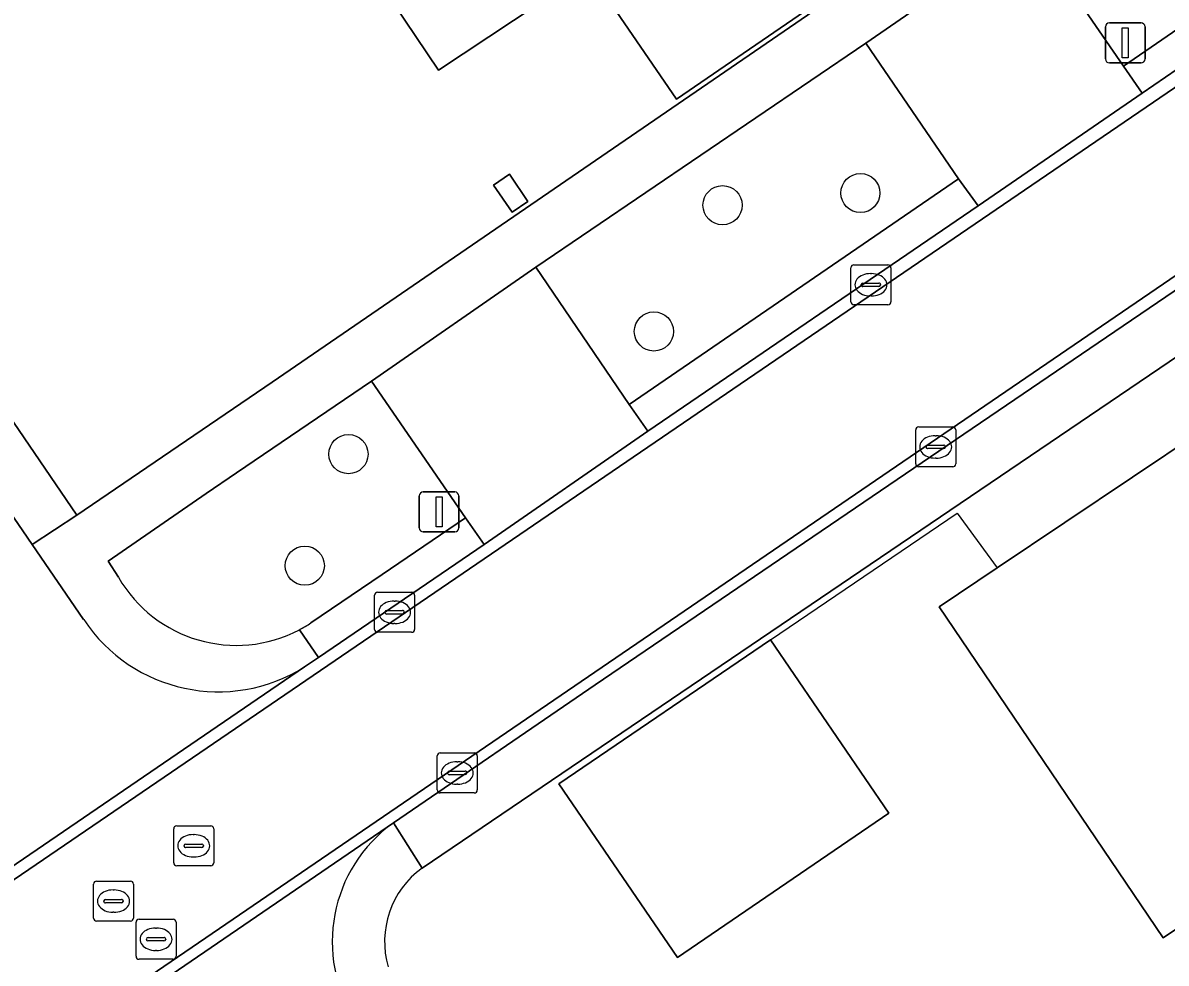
# Model space of a CAD drawing. Extents: x 155275 to 156265, y 382654 to 383635.
# Drawn here: x 155744.69 to 155773.29, y 383372.63 to 383396.14 of the extents above; entities that cross this region are included whole.
import ezdxf

# ---------------------------------------------------------------- set-up
doc = ezdxf.new("R2010")
doc.units = 0
for name, color, linetype in [('IMGEO_Boom', 7, 'Continuous'), ('IMGEO_Erf', 7, 'Continuous'), ('IMGEO_Groenvoorziening', 7, 'Continuous'), ('IMGEO_Kolk', 7, 'Continuous'), ('IMGEO_Lichtmast', 7, 'Continuous'), ('IMGEO_Muur', 7, 'Continuous'), ('IMGEO_Pand', 7, 'Continuous'), ('IMGEO_Parkeervlak_open', 7, 'Continuous'), ('IMGEO_Rijbaan_lokaal_gesloten', 7, 'Continuous'), ('IMGEO_Rijbaan_lokaal_open', 7, 'Continuous'), ('IMGEO_Rioolput', 7, 'Continuous'), ('IMGEO_Voetpad_open', 7, 'Continuous')]:
    doc.layers.add(name, color=color, linetype=linetype)

msp = doc.modelspace()

# ---------------------------------------------------------------- linework, layer by layer
at = {"layer": 'IMGEO_Boom'}
for centre in [(155765.641, 383391.889), (155762.193, 383391.585), (155760.476, 383388.428), (155752.838, 383385.36), (155751.746, 383382.571)]:
    msp.add_circle(centre, 0.489, dxfattribs=at)
at = {"layer": 'IMGEO_Erf'}
for points in [[(155734.512, 383465.559), (155725.215, 383479.049), (155698.054, 383460.537), (155694.998, 383458.429), (155719.873, 383421.949), (155720.07, 383422.058), (155723.062, 383417.667), (155735.929, 383398.789), (155735.874, 383398.763), (155746.045, 383383.83), (155750.929, 383387.164), (155776.093, 383404.417), (155774.449, 383406.803)], [(155755.264, 383402.793), (155753.973, 383404.673), (155764.793, 383412.107), (155769.172, 383405.667), (155766.255, 383403.684), (155768.977, 383399.681), (155761.042, 383394.237), (155758.839, 383397.452), (155755.091, 383394.96), (155751.995, 383399.56), (155751.574, 383399.282), (155751.13, 383399.955)], [(155756.865, 383392.364), (155757.327, 383391.675), (155756.928, 383391.407), (155756.462, 383392.086)], [(155767.608, 383381.544), (155769.062, 383382.519), (155777.52, 383388.189), (155778.944, 383386.106), (155781.344, 383387.768), (155785.566, 383381.57), (155773.212, 383373.262)], [(155761.07, 383372.773), (155758.103, 383377.119), (155763.396, 383380.717), (155766.356, 383376.381)]]:
    msp.add_lwpolyline(points, close=True, dxfattribs=at)
msp.add_lwpolyline([(155783.092, 383394.258), (155754.681, 383375.01)], dxfattribs=at)
msp.add_arc((155756.007, 383373.173), 2.266, 125.8269, 196.3333, dxfattribs=at)
at = {"layer": 'IMGEO_Groenvoorziening'}
for points in [[(155776.879, 383403.277), (155769.879, 383398.475), (155772.222, 383395.062), (155779.221, 383399.877)], [(155765.776, 383395.635), (155757.527, 383390.034), (155759.854, 383386.599), (155768.096, 383392.242)]]:
    msp.add_lwpolyline(points, close=True, dxfattribs=at)
for points in [[(155753.415, 383387.189), (155750.034, 383384.895), (155749.283, 383384.376), (155746.825, 383382.68), (155747.085, 383382.281)], [(155751.9, 383381.14), (155753.679, 383382.347), (155755.762, 383383.766), (155753.415, 383387.189)]]:
    msp.add_lwpolyline(points, dxfattribs=at)
for centre, radius, start, end in [((155750.03, 383383.977), 3.398, 209.9355, 297.6959), ((155749.87, 383384.242), 3.707, 297.9728, 303.1989)]:
    msp.add_arc(centre, radius, start, end, dxfattribs=at)
at = {"layer": 'IMGEO_Kolk'}
for p, q in [((155765.403, 383389.169), (155765.403, 383390.021)), ((155765.478, 383390.095), (155766.33, 383390.095)), ((155766.404, 383390.021), (155766.404, 383389.169)), ((155765.891, 383389.875), (155765.916, 383389.875)), ((155765.662, 383389.589), (155765.662, 383389.601)), ((155766.1, 383389.552), (155765.702, 383389.552)), ((155765.705, 383389.638), (155766.103, 383389.638)), ((155766.146, 383389.601), (155766.146, 383389.589)), ((155765.914, 383389.315), (155765.889, 383389.315)), ((155766.33, 383389.095), (155765.478, 383389.095)), ((155767.099, 383386.041), (155767.951, 383386.041)), ((155767.024, 383385.115), (155767.024, 383385.967)), ((155767.512, 383385.821), (155767.537, 383385.821)), ((155768.025, 383385.967), (155768.025, 383385.115)), ((155767.283, 383385.535), (155767.283, 383385.547)), ((155767.721, 383385.498), (155767.323, 383385.498)), ((155767.326, 383385.584), (155767.724, 383385.584)), ((155767.767, 383385.547), (155767.767, 383385.535)), ((155767.535, 383385.261), (155767.51, 383385.261)), ((155767.951, 383385.041), (155767.099, 383385.041)), ((155753.49, 383380.979), (155753.49, 383381.831)), ((155753.565, 383381.905), (155754.417, 383381.905)), ((155754.491, 383381.831), (155754.491, 383380.979)), ((155753.792, 383381.448), (155754.19, 383381.448)), ((155753.978, 383381.685), (155754.003, 383381.685)), ((155753.749, 383381.399), (155753.749, 383381.411)), ((155754.187, 383381.362), (155753.789, 383381.362)), ((155754.233, 383381.411), (155754.233, 383381.399)), ((155754.417, 383380.905), (155753.565, 383380.905)), ((155754.001, 383381.125), (155753.976, 383381.125)), ((155755.058, 383376.962), (155755.058, 383377.814)), ((155755.133, 383377.888), (155755.985, 383377.888)), ((155756.059, 383377.814), (155756.059, 383376.962)), ((155755.36, 383377.431), (155755.758, 383377.431)), ((155755.546, 383377.668), (155755.571, 383377.668)), ((155755.317, 383377.382), (155755.317, 383377.394)), ((155755.755, 383377.345), (155755.357, 383377.345)), ((155755.801, 383377.394), (155755.801, 383377.382)), ((155755.985, 383376.888), (155755.133, 383376.888)), ((155755.569, 383377.108), (155755.544, 383377.108))]:
    msp.add_line(p, q, dxfattribs=at)
for points in [[(155765.403, 383389.169), (155765.403, 383390.021)], [(155765.478, 383390.095), (155766.33, 383390.095)], [(155766.404, 383390.021), (155766.404, 383389.169)], [(155766.33, 383389.095), (155765.478, 383389.095)], [(155767.099, 383386.041), (155767.951, 383386.041)], [(155767.024, 383385.115), (155767.024, 383385.967)], [(155768.025, 383385.967), (155768.025, 383385.115)], [(155767.951, 383385.041), (155767.099, 383385.041)], [(155753.49, 383380.979), (155753.49, 383381.831)], [(155753.565, 383381.905), (155754.417, 383381.905)], [(155754.491, 383381.831), (155754.491, 383380.979)], [(155754.417, 383380.905), (155753.565, 383380.905)], [(155755.058, 383376.962), (155755.058, 383377.814)], [(155755.133, 383377.888), (155755.985, 383377.888)], [(155756.059, 383377.814), (155756.059, 383376.962)], [(155755.985, 383376.888), (155755.133, 383376.888)]]:
    msp.add_lwpolyline(points, dxfattribs=at)
for centre, radius, start, end in [((155765.48, 383390.019), 0.0765, 91.552, 178.448), ((155765.48, 383390.019), 0.0765, 91.552, 178.448), ((155766.328, 383390.019), 0.0765, 1.552, 88.448), ((155766.328, 383390.019), 0.0765, 1.552, 88.448), ((155765.702, 383389.598), 0.0403, 85.8775, 175.7526), ((155765.699, 383389.588), 0.0366, 178.938, 274.7102), ((155766.103, 383389.595), 0.043, 264.8664, 352.4533), ((155766.107, 383389.6), 0.0386, 1.7309, 96.639), ((155765.48, 383389.171), 0.0765, 181.552, 268.448), ((155765.48, 383389.171), 0.0765, 181.552, 268.448), ((155766.328, 383389.171), 0.0765, 271.552, 358.448), ((155766.328, 383389.171), 0.0765, 271.552, 358.448), ((155767.101, 383385.965), 0.0765, 91.552, 178.448), ((155767.101, 383385.965), 0.0765, 91.552, 178.448), ((155767.949, 383385.965), 0.0765, 1.552, 88.448), ((155767.949, 383385.965), 0.0765, 1.552, 88.448), ((155767.323, 383385.544), 0.0403, 85.8775, 175.7526), ((155767.32, 383385.534), 0.0366, 178.938, 274.7102), ((155767.724, 383385.541), 0.043, 264.8664, 352.4533), ((155767.728, 383385.546), 0.0386, 1.7309, 96.639), ((155767.101, 383385.117), 0.0765, 181.552, 268.448), ((155767.101, 383385.117), 0.0765, 181.552, 268.448), ((155767.949, 383385.117), 0.0765, 271.552, 358.448), ((155767.949, 383385.117), 0.0765, 271.552, 358.448), ((155753.567, 383381.829), 0.0765, 91.552, 178.448), ((155753.567, 383381.829), 0.0765, 91.552, 178.448), ((155754.415, 383381.829), 0.0765, 1.552, 88.448), ((155754.415, 383381.829), 0.0765, 1.552, 88.448), ((155753.789, 383381.408), 0.0403, 85.8775, 175.7526), ((155754.194, 383381.41), 0.0386, 1.7309, 96.639), ((155753.786, 383381.398), 0.0366, 178.938, 274.7102), ((155754.19, 383381.405), 0.043, 264.8664, 352.4533), ((155753.567, 383380.981), 0.0765, 181.552, 268.448), ((155753.567, 383380.981), 0.0765, 181.552, 268.448), ((155754.415, 383380.981), 0.0765, 271.552, 358.448), ((155754.415, 383380.981), 0.0765, 271.552, 358.448), ((155755.135, 383377.812), 0.0765, 91.552, 178.448), ((155755.135, 383377.812), 0.0765, 91.552, 178.448), ((155755.983, 383377.812), 0.0765, 1.552, 88.448), ((155755.983, 383377.812), 0.0765, 1.552, 88.448), ((155755.357, 383377.391), 0.0403, 85.8775, 175.7526), ((155755.762, 383377.393), 0.0386, 1.7309, 96.639), ((155755.354, 383377.381), 0.0366, 178.938, 274.7102), ((155755.758, 383377.388), 0.043, 264.8664, 352.4533), ((155755.135, 383376.964), 0.0765, 181.552, 268.448), ((155755.135, 383376.964), 0.0765, 181.552, 268.448), ((155755.983, 383376.964), 0.0765, 271.552, 358.448), ((155755.983, 383376.964), 0.0765, 271.552, 358.448)]:
    msp.add_arc(centre, radius, start, end, dxfattribs=at)
for centre, major_axis, ratio, start_param, end_param in [((155765.89, 383389.595), (-0.387, 0.002), 0.722429, 4.712389, 7.853982), ((155765.915, 383389.595), (-0.39, 0.002), 0.717154, 1.570796, 4.712389), ((155767.511, 383385.541), (-0.387, 0.002), 0.722429, 4.712389, 7.853982), ((155767.536, 383385.541), (-0.39, 0.002), 0.717154, 1.570796, 4.712389), ((155753.977, 383381.405), (-0.387, 0.002), 0.722429, 4.712389, 7.853982), ((155754.002, 383381.405), (-0.39, 0.002), 0.717154, 1.570796, 4.712389), ((155755.545, 383377.388), (-0.387, 0.002), 0.722429, 4.712389, 7.853982), ((155755.57, 383377.388), (-0.39, 0.002), 0.717154, 1.570796, 4.712389)]:
    msp.add_ellipse(centre, major_axis=major_axis, ratio=ratio, start_param=start_param, end_param=end_param, dxfattribs=at)
at = {"layer": 'IMGEO_Lichtmast'}
for p, q in [((155771.769, 383395.245), (155771.769, 383396.045)), ((155771.769, 383396.045), (155771.769, 383395.245)), ((155771.869, 383396.145), (155772.659, 383396.145)), ((155772.659, 383396.145), (155771.869, 383396.145)), ((155772.759, 383396.045), (155772.759, 383395.245)), ((155772.759, 383395.245), (155772.759, 383396.045)), ((155772.659, 383395.145), (155771.869, 383395.145)), ((155771.869, 383395.145), (155772.659, 383395.145)), ((155754.608, 383383.516), (155754.608, 383384.316)), ((155754.608, 383384.316), (155754.608, 383383.516)), ((155754.708, 383384.416), (155755.498, 383384.416)), ((155755.498, 383384.416), (155754.708, 383384.416)), ((155755.598, 383384.316), (155755.598, 383383.516)), ((155755.598, 383383.516), (155755.598, 383384.316)), ((155755.498, 383383.416), (155754.708, 383383.416)), ((155754.708, 383383.416), (155755.498, 383383.416))]:
    msp.add_line(p, q, dxfattribs=at)
for points in [[(155772.189, 383396.02), (155772.339, 383396.02), (155772.339, 383395.27), (155772.189, 383395.27), (155772.189, 383396.02)], [(155755.028, 383384.291), (155755.178, 383384.291), (155755.178, 383383.541), (155755.028, 383383.541), (155755.028, 383384.291)]]:
    msp.add_lwpolyline(points, dxfattribs=at)
for centre, start, end in [((155771.869, 383396.045), 90, 180), ((155771.869, 383396.045), 90, 180), ((155772.659, 383396.045), 0, 90), ((155772.659, 383396.045), 360, 90), ((155771.869, 383395.245), 180, 270), ((155771.869, 383395.245), 180, 270), ((155772.659, 383395.245), 270, 0), ((155772.659, 383395.245), 270, 0), ((155754.708, 383384.316), 90, 180), ((155754.708, 383384.316), 90, 180), ((155755.498, 383384.316), 0, 90), ((155755.498, 383384.316), 360, 90), ((155754.708, 383383.516), 180, 270), ((155754.708, 383383.516), 180, 270), ((155755.498, 383383.516), 270, 0), ((155755.498, 383383.516), 270, 0)]:
    msp.add_arc(centre, 0.1, start, end, dxfattribs=at)
at = {"layer": 'IMGEO_Muur'}
msp.add_lwpolyline([(155763.396, 383380.717), (155768.058, 383383.887), (155769.062, 383382.519)], dxfattribs=at)
at = {"layer": 'IMGEO_Pand'}
for points in [[(155751.574, 383399.282), (155751.995, 383399.56), (155755.091, 383394.96), (155758.839, 383397.452), (155761.042, 383394.237), (155768.977, 383399.681), (155766.255, 383403.684), (155769.172, 383405.667), (155764.793, 383412.107), (155753.973, 383404.673), (155755.264, 383402.793), (155751.13, 383399.955)], [(155756.865, 383392.364), (155756.462, 383392.086), (155756.928, 383391.407), (155757.327, 383391.675)], [(155769.062, 383382.519), (155767.608, 383381.544), (155773.212, 383373.262), (155785.566, 383381.57), (155781.344, 383387.768), (155778.944, 383386.106), (155777.52, 383388.189)], [(155761.07, 383372.773), (155766.356, 383376.381), (155763.396, 383380.717), (155758.103, 383377.119)]]:
    msp.add_lwpolyline(points, close=True, dxfattribs=at)
at = {"layer": 'IMGEO_Parkeervlak_open'}
for points in [[(155768.096, 383392.242), (155768.588, 383391.566), (155772.686, 383394.39), (155772.222, 383395.062), (155769.879, 383398.475), (155765.776, 383395.635)], [(155759.854, 383386.599), (155757.527, 383390.034), (155753.415, 383387.189), (155755.762, 383383.766), (155756.228, 383383.099), (155760.326, 383385.931)]]:
    msp.add_lwpolyline(points, close=True, dxfattribs=at)
at = {"layer": 'IMGEO_Rijbaan_lokaal_gesloten'}
for points in [[(155779.69, 383399.195), (155772.686, 383394.39), (155768.588, 383391.566), (155760.326, 383385.931), (155756.228, 383383.099), (155752.091, 383380.277), (155751.742, 383380.039), (155742.019, 383373.409), (155741.854, 383373.296), (155738.047, 383370.7), (155731.826, 383366.458), (155729.169, 383364.646), (155725.003, 383361.806)], [(155721.169, 383358.828), (155779.897, 383398.895)]]:
    msp.add_lwpolyline(points, dxfattribs=at)
msp.add_lwpolyline([(155753.96, 383376.139), (155759.005, 383379.588), (155782.291, 383395.421), (155782.106, 383395.69), (155715.377, 383350.126), (155663.845, 383314.887), (155664.009, 383314.637), (155684.541, 383328.678), (155693.872, 383335.059), (155715.33, 383349.733), (155745.158, 383370.123)], close=True, dxfattribs=at)
at = {"layer": 'IMGEO_Rijbaan_lokaal_open'}
for points in [[(155746.215, 383381.223), (155744.93, 383383.103), (155693.961, 383457.69)], [(155782.106, 383395.69), (155779.897, 383398.895), (155721.169, 383358.828), (155661.404, 383317.986), (155661.244, 383318.235), (155660.115, 383317.515)], [(155662.689, 383313.737), (155664.009, 383314.637), (155663.845, 383314.887), (155715.377, 383350.126), (155782.106, 383395.69)], [(155742.019, 383373.409), (155751.742, 383380.039)], [(155753.96, 383376.139), (155745.158, 383370.123)]]:
    msp.add_lwpolyline(points, dxfattribs=at)
for centre, radius, start, end in [((155749.586, 383383.465), 4.048, 213.6319, 302.1856), ((155756.084, 383373.168), 3.652, 125.5623, 212.9095)]:
    msp.add_arc(centre, radius, start, end, dxfattribs=at)
at = {"layer": 'IMGEO_Rioolput'}
for p, q in [((155748.467, 383375.14), (155748.467, 383375.992)), ((155748.542, 383376.066), (155749.394, 383376.066)), ((155749.468, 383375.992), (155749.468, 383375.14)), ((155748.955, 383375.846), (155748.98, 383375.846)), ((155748.726, 383375.56), (155748.726, 383375.572)), ((155749.164, 383375.523), (155748.766, 383375.523)), ((155748.769, 383375.609), (155749.167, 383375.609)), ((155749.21, 383375.572), (155749.21, 383375.56)), ((155748.978, 383375.286), (155748.953, 383375.286)), ((155749.394, 383375.066), (155748.542, 383375.066)), ((155746.461, 383373.757), (155746.461, 383374.609)), ((155746.536, 383374.683), (155747.388, 383374.683)), ((155747.462, 383374.609), (155747.462, 383373.757)), ((155746.949, 383374.463), (155746.974, 383374.463)), ((155746.72, 383374.177), (155746.72, 383374.189)), ((155747.158, 383374.14), (155746.76, 383374.14)), ((155746.763, 383374.226), (155747.161, 383374.226)), ((155747.204, 383374.189), (155747.204, 383374.177)), ((155746.972, 383373.903), (155746.947, 383373.903)), ((155747.6, 383373.729), (155748.452, 383373.729)), ((155747.388, 383373.683), (155746.536, 383373.683)), ((155747.525, 383372.803), (155747.525, 383373.655)), ((155748.013, 383373.509), (155748.038, 383373.509)), ((155748.526, 383373.655), (155748.526, 383372.803)), ((155747.784, 383373.223), (155747.784, 383373.235)), ((155748.222, 383373.186), (155747.824, 383373.186)), ((155747.827, 383373.272), (155748.225, 383373.272)), ((155748.268, 383373.235), (155748.268, 383373.223)), ((155748.036, 383372.949), (155748.011, 383372.949)), ((155748.452, 383372.729), (155747.6, 383372.729))]:
    msp.add_line(p, q, dxfattribs=at)
for points in [[(155748.467, 383375.14), (155748.467, 383375.992)], [(155748.542, 383376.066), (155749.394, 383376.066)], [(155749.468, 383375.992), (155749.468, 383375.14)], [(155749.394, 383375.066), (155748.542, 383375.066)], [(155746.461, 383373.757), (155746.461, 383374.609)], [(155746.536, 383374.683), (155747.388, 383374.683)], [(155747.462, 383374.609), (155747.462, 383373.757)], [(155747.6, 383373.729), (155748.452, 383373.729)], [(155747.388, 383373.683), (155746.536, 383373.683)], [(155747.525, 383372.803), (155747.525, 383373.655)], [(155748.526, 383373.655), (155748.526, 383372.803)], [(155748.452, 383372.729), (155747.6, 383372.729)]]:
    msp.add_lwpolyline(points, dxfattribs=at)
for centre, radius, start, end in [((155748.544, 383375.99), 0.0765, 91.552, 178.448), ((155748.544, 383375.99), 0.0765, 91.552, 178.448), ((155749.392, 383375.99), 0.0765, 1.552, 88.448), ((155749.392, 383375.99), 0.0765, 1.552, 88.448), ((155748.766, 383375.569), 0.0403, 85.8775, 175.7526), ((155748.763, 383375.559), 0.0366, 178.938, 274.7102), ((155749.167, 383375.566), 0.043, 264.8664, 352.4533), ((155749.171, 383375.571), 0.0386, 1.7309, 96.639), ((155748.544, 383375.142), 0.0765, 181.552, 268.448), ((155748.544, 383375.142), 0.0765, 181.552, 268.448), ((155749.392, 383375.142), 0.0765, 271.552, 358.448), ((155749.392, 383375.142), 0.0765, 271.552, 358.448), ((155746.538, 383374.607), 0.0765, 91.552, 178.448), ((155746.538, 383374.607), 0.0765, 91.552, 178.448), ((155747.386, 383374.607), 0.0765, 1.552, 88.448), ((155747.386, 383374.607), 0.0765, 1.552, 88.448), ((155746.76, 383374.186), 0.0403, 85.8775, 175.7526), ((155746.757, 383374.176), 0.0366, 178.938, 274.7102), ((155747.161, 383374.183), 0.043, 264.8664, 352.4533), ((155747.165, 383374.188), 0.0386, 1.7309, 96.639), ((155746.538, 383373.759), 0.0765, 181.552, 268.448), ((155746.538, 383373.759), 0.0765, 181.552, 268.448), ((155747.386, 383373.759), 0.0765, 271.552, 358.448), ((155747.386, 383373.759), 0.0765, 271.552, 358.448), ((155747.602, 383373.653), 0.0765, 91.552, 178.448), ((155747.602, 383373.653), 0.0765, 91.552, 178.448), ((155748.45, 383373.653), 0.0765, 1.552, 88.448), ((155748.45, 383373.653), 0.0765, 1.552, 88.448), ((155747.824, 383373.232), 0.0403, 85.8775, 175.7526), ((155747.821, 383373.222), 0.0366, 178.938, 274.7102), ((155748.225, 383373.229), 0.043, 264.8664, 352.4533), ((155748.229, 383373.234), 0.0386, 1.7309, 96.639), ((155747.602, 383372.805), 0.0765, 181.552, 268.448), ((155747.602, 383372.805), 0.0765, 181.552, 268.448), ((155748.45, 383372.805), 0.0765, 271.552, 358.448), ((155748.45, 383372.805), 0.0765, 271.552, 358.448)]:
    msp.add_arc(centre, radius, start, end, dxfattribs=at)
for centre, major_axis, ratio, start_param, end_param in [((155748.954, 383375.566), (-0.387, 0.002), 0.722429, 4.712389, 7.853982), ((155748.979, 383375.566), (-0.39, 0.002), 0.717154, 1.570796, 4.712389), ((155746.948, 383374.183), (-0.387, 0.002), 0.722429, 4.712389, 7.853982), ((155746.973, 383374.183), (-0.39, 0.002), 0.717154, 1.570796, 4.712389), ((155748.012, 383373.229), (-0.387, 0.002), 0.722429, 4.712389, 7.853982), ((155748.037, 383373.229), (-0.39, 0.002), 0.717154, 1.570796, 4.712389)]:
    msp.add_ellipse(centre, major_axis=major_axis, ratio=ratio, start_param=start_param, end_param=end_param, dxfattribs=at)
at = {"layer": 'IMGEO_Voetpad_open'}
for points in [[(155720.07, 383422.058), (155719.873, 383421.949), (155694.998, 383458.429), (155693.961, 383457.69), (155744.93, 383383.103), (155746.045, 383383.83), (155735.874, 383398.763), (155735.929, 383398.789), (155723.062, 383417.667)], [(155772.222, 383395.062), (155772.686, 383394.39), (155779.69, 383399.195), (155779.221, 383399.877)], [(155783.092, 383394.258), (155782.291, 383395.421), (155759.005, 383379.588), (155753.96, 383376.139), (155754.681, 383375.01)], [(155768.588, 383391.566), (155768.096, 383392.242), (155759.854, 383386.599), (155760.326, 383385.931)]]:
    msp.add_lwpolyline(points, close=True, dxfattribs=at)
for points in [[(155757.527, 383390.034), (155765.776, 383395.635), (155769.879, 383398.475), (155776.879, 383403.277), (155776.093, 383404.417), (155750.929, 383387.164), (155746.045, 383383.83), (155744.93, 383383.103), (155746.215, 383381.223)], [(155747.085, 383382.281), (155746.825, 383382.68), (155749.283, 383384.376), (155750.034, 383384.895), (155753.415, 383387.189), (155757.527, 383390.034)], [(155756.228, 383383.099), (155755.762, 383383.766), (155753.679, 383382.347), (155751.9, 383381.14)], [(155751.609, 383380.968), (155752.091, 383380.277), (155756.228, 383383.099)], [(155751.742, 383380.039), (155752.091, 383380.277), (155751.609, 383380.968)], [(155754.681, 383375.01), (155753.96, 383376.139)]]:
    msp.add_lwpolyline(points, dxfattribs=at)
for centre, radius, start, end in [((155750.03, 383383.977), 3.398, 209.9355, 297.6959), ((155749.586, 383383.465), 4.048, 213.6319, 302.1856), ((155749.87, 383384.242), 3.707, 297.9728, 303.1989), ((155756.084, 383373.168), 3.652, 125.5623, 212.9095), ((155756.007, 383373.173), 2.266, 125.8269, 196.3333)]:
    msp.add_arc(centre, radius, start, end, dxfattribs=at)

doc.saveas('drawing.dxf')
